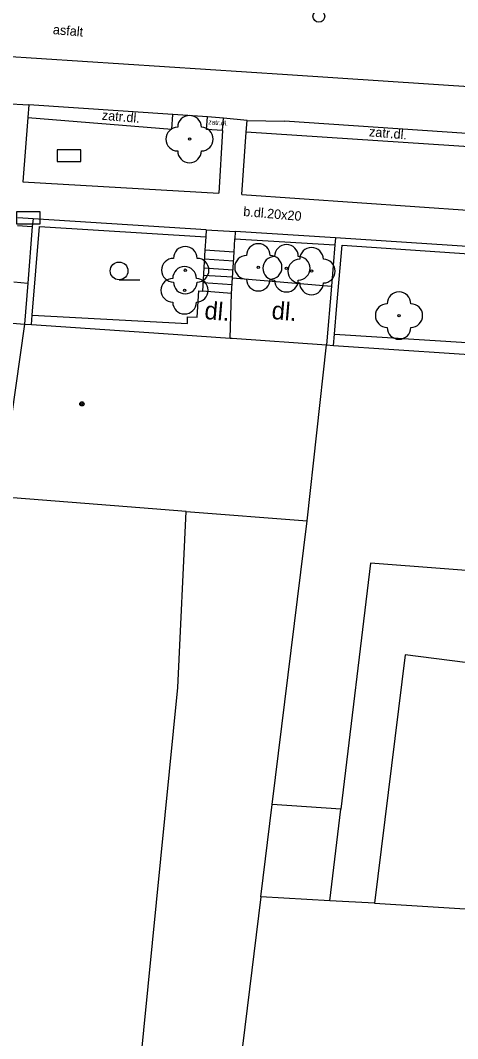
# Model space of a CAD drawing. Extents: x -596229 to -595156, y -1161237 to -1159376.
# Drawn here: x -595517.96 to -595499.46, y -1160982.46 to -1160939.42 of the extents above; entities that cross this region are included whole.
import ezdxf

# ---------------------------------------------------------------- set-up
doc = ezdxf.new("R2010")
doc.units = 0
for name, color, linetype in [('DOP - kresba z DSPS bez souradnic', 7, 'Continuous'), ('DOP - rozhrani ploch obecne', 7, 'Continuous'), ('Level 22', 7, 'Continuous'), ('Level 24', 7, 'Continuous'), ('Level 28', 7, 'Continuous'), ('Level 36', 7, 'Continuous'), ('Level 39', 7, 'Continuous'), ('TM - budovy zdene_ betonove - VP', 7, 'Continuous'), ('TM - chodniky - VP', 7, 'Continuous'), ('TM - komunikace - VP', 7, 'Continuous'), ('TM - plot drateny_ kovovy - VP', 7, 'Continuous'), ('TM - podezdivka plotu - VP', 7, 'Continuous'), ('TM - popis povrchu', 7, 'Continuous'), ('TM - rozhrani mezi zpev. plochami mezi sebou - VP', 7, 'Continuous'), ('TM - rozhrani ploch obecne - VP', 7, 'Continuous'), ('TM - schody - VP', 7, 'Continuous'), ('TM - vjezd na pozemek', 7, 'Continuous'), ('TM - zed operna - VP', 7, 'Continuous')]:
    doc.layers.add(name, color=color, linetype=linetype)

msp = doc.modelspace()

# ---------------------------------------------------------------- linework, layer by layer
at = {"layer": 'DOP - kresba z DSPS bez souradnic'}
msp.add_lwpolyline([(-595504.87, -1160976.64), (-595504.4, -1160972.76)], dxfattribs=at)
at = {"layer": 'DOP - rozhrani ploch obecne'}
for points in [[(-595501.68, -1160966.24), (-595502.98, -1160976.74)], [(-595495.17, -1160967.07), (-595501.68, -1160966.24)], [(-595504.87, -1160976.64), (-595507.78, -1160976.46)], [(-595502.98, -1160976.74), (-595504.87, -1160976.64)], [(-595502.98, -1160976.74), (-595498.01, -1160977.04)]]:
    msp.add_lwpolyline(points, dxfattribs=at)
at = {"layer": 'Level 22'}
for centre in [(-595510.8, -1160944.44), (-595507.89, -1160949.86), (-595506.7, -1160949.9), (-595510.98, -1160949.98), (-595505.64, -1160950.02), (-595511.01, -1160950.83), (-595501.94, -1160951.9)]:
    msp.add_circle(centre, 0.05, dxfattribs=at)
for centre, start, end in [((-595510.8, -1160943.94), 0, 180), ((-595511.3, -1160944.44), 90, 270), ((-595510.3, -1160944.44), 270, 90), ((-595510.8, -1160944.94), 180, 0), ((-595510.98, -1160949.48), 0, 180), ((-595507.89, -1160949.36), 0, 180), ((-595506.7, -1160949.4), 0, 180), ((-595508.39, -1160949.86), 90, 270), ((-595507.2, -1160949.9), 90, 270), ((-595507.39, -1160949.86), 270, 90), ((-595506.2, -1160949.9), 270, 90), ((-595505.64, -1160949.52), 0, 180), ((-595511.48, -1160949.98), 90, 270), ((-595511.01, -1160950.33), 0, 180), ((-595510.48, -1160949.98), 270, 90), ((-595506.14, -1160950.02), 90, 270), ((-595505.14, -1160950.02), 270, 90), ((-595511.51, -1160950.83), 90, 270), ((-595510.98, -1160950.48), 180, 0), ((-595510.51, -1160950.83), 270, 90), ((-595507.89, -1160950.36), 180, 0), ((-595506.7, -1160950.4), 180, 0), ((-595505.64, -1160950.52), 180, 0), ((-595501.94, -1160951.4), 0, 180), ((-595511.01, -1160951.33), 180, 0), ((-595502.44, -1160951.9), 90, 270), ((-595501.44, -1160951.9), 270, 90), ((-595501.94, -1160952.4), 180, 0)]:
    msp.add_arc(centre, 0.5, start, end, dxfattribs=at)
at = {"layer": 'Level 24'}
for points in [[(-595516.397, -1160945.388), (-595515.397, -1160945.388), (-595515.397, -1160944.888), (-595516.397, -1160944.888)], [(-595518.117, -1160948.018), (-595517.117, -1160948.018), (-595517.117, -1160947.518), (-595518.117, -1160947.518)]]:
    msp.add_lwpolyline(points, close=True, dxfattribs=at)
at = {"layer": 'Level 28'}
msp.add_circle((-595505.33, -1160939.25), 0.25, dxfattribs=at)
at = {"layer": 'Level 36'}
msp.add_line((-595513.78, -1160950.385), (-595512.905, -1160950.385), dxfattribs=at)
msp.add_circle((-595513.78, -1160950.01), 0.375, dxfattribs=at)
at = {"layer": 'Level 39'}
for radius in [0.09, 0.0398]:
    msp.add_circle((-595515.35, -1160955.63), radius, dxfattribs=at)
at = {"layer": 'TM - budovy zdene_ betonove - VP'}
for points in [[(-595519.35, -1160952.14), (-595517.78, -1160952.26)], [(-595517.78, -1160952.26), (-595518.53, -1160957.54)], [(-595517.78, -1160952.26), (-595517.48, -1160952.28)], [(-595517.48, -1160952.28), (-595511.9, -1160952.66)], [(-595511.9, -1160952.66), (-595510.49, -1160952.76), (-595509.08, -1160952.85)], [(-595509.08, -1160952.85), (-595508.99, -1160952.86), (-595505.01, -1160953.14)], [(-595505.83, -1160960.58), (-595505.01, -1160953.14)], [(-595505.01, -1160953.14), (-595504.71, -1160953.16)], [(-595504.71, -1160953.16), (-595497.06, -1160953.67)], [(-595512.9, -1160960.02), (-595518.82, -1160959.56)], [(-595510.94, -1160960.18), (-595512.9, -1160960.02)], [(-595511.3, -1160967.62), (-595510.94, -1160960.18)], [(-595510.94, -1160960.18), (-595505.83, -1160960.58)], [(-595507.3, -1160972.56), (-595505.83, -1160960.58)], [(-595503.15, -1160962.37), (-595504.4, -1160972.76)], [(-595491, -1160963.3), (-595503.15, -1160962.37)], [(-595513.81, -1160992.9), (-595511.3, -1160967.62)], [(-595507.78, -1160976.46), (-595507.3, -1160972.56)], [(-595504.4, -1160972.76), (-595507.3, -1160972.56)], [(-595507.78, -1160976.46), (-595510.01, -1160994.6)]]:
    msp.add_lwpolyline(points, dxfattribs=at)
at = {"layer": 'TM - chodniky - VP'}
for points in [[(-595517.6, -1160942.99), (-595517.64, -1160943.53)], [(-595517.64, -1160943.53), (-595517.85, -1160946.24)], [(-595509.4, -1160944.08), (-595509.37, -1160943.55)], [(-595508.41, -1160944.14), (-595508.36, -1160943.65)], [(-595509.4, -1160944.08), (-595509.56, -1160946.73)], [(-595508.59, -1160946.78), (-595508.41, -1160944.14)], [(-595517.85, -1160946.24), (-595509.56, -1160946.73)], [(-595508.59, -1160946.78), (-595496.39, -1160947.63)], [(-595518.23, -1160950.47), (-595517.64, -1160950.53)], [(-595510.47, -1160951.96), (-595510.4, -1160950.86), (-595510.25, -1160950.87)], [(-595517.45, -1160951.88), (-595510.88, -1160952.24)], [(-595510.88, -1160951.95), (-595510.47, -1160951.96)], [(-595510.88, -1160952.24), (-595510.88, -1160951.95)], [(-595504.67, -1160952.69), (-595497.06, -1160953.17)]]:
    msp.add_lwpolyline(points, dxfattribs=at)
at = {"layer": 'TM - komunikace - VP'}
for points in [[(-595518.6, -1160942.93), (-595517.6, -1160942.99)], [(-595511.51, -1160943.4), (-595517.6, -1160942.99)], [(-595510.04, -1160943.5), (-595511.51, -1160943.4)], [(-595509.37, -1160943.55), (-595510.04, -1160943.5)], [(-595508.36, -1160943.65), (-595509.37, -1160943.55)], [(-595508.36, -1160943.65), (-595506.79, -1160943.68)], [(-595496.15, -1160944.4), (-595506.79, -1160943.68)]]:
    msp.add_lwpolyline(points, dxfattribs=at)
at = {"layer": 'TM - plot drateny_ kovovy - VP'}
for points in [[(-595518.08, -1160948.09), (-595517.45, -1160948.13)], [(-595517.45, -1160951.88), (-595517.14, -1160948.13)], [(-595517.14, -1160948.13), (-595510.11, -1160948.57)], [(-595508.88, -1160948.65), (-595504.66, -1160948.91)], [(-595504.67, -1160952.69), (-595504.57, -1160951.48), (-595504.35, -1160948.93), (-595496.71, -1160949.44)], [(-595517.48, -1160952.28), (-595517.45, -1160951.88)], [(-595504.71, -1160953.16), (-595504.67, -1160952.69)]]:
    msp.add_lwpolyline(points, dxfattribs=at)
at = {"layer": 'TM - podezdivka plotu - VP'}
for points in [[(-595517.42, -1160947.81), (-595518.06, -1160947.77)], [(-595510.09, -1160948.27), (-595517.42, -1160947.81)], [(-595510.09, -1160948.27), (-595510.11, -1160948.57)], [(-595508.87, -1160948.35), (-595508.88, -1160948.65)], [(-595504.63, -1160948.61), (-595508.87, -1160948.35)], [(-595504.66, -1160948.91), (-595504.8, -1160950.66)], [(-595504.63, -1160948.61), (-595504.66, -1160948.91)], [(-595496.69, -1160949.13), (-595504.63, -1160948.61)], [(-595504.8, -1160950.66), (-595505.01, -1160953.14)]]:
    msp.add_lwpolyline(points, dxfattribs=at)
at = {"layer": 'TM - rozhrani mezi zpev. plochami mezi sebou - VP'}
for points in [[(-595525.74, -1160940.47), (-595506.66, -1160941.71)], [(-595506.66, -1160941.71), (-595488.56, -1160942.91)]]:
    msp.add_lwpolyline(points, dxfattribs=at)
at = {"layer": 'TM - rozhrani ploch obecne - VP'}
for points in [[(-595511.55, -1160944.02), (-595511.51, -1160943.4)], [(-595517.64, -1160943.53), (-595511.55, -1160944.02)], [(-595510.08, -1160944.04), (-595510.04, -1160943.5)], [(-595509.4, -1160944.08), (-595510.08, -1160944.04)], [(-595496.2, -1160944.95), (-595508.41, -1160944.14)], [(-595517.45, -1160948.13), (-595517.64, -1160950.53)], [(-595517.42, -1160947.81), (-595517.45, -1160948.13)], [(-595508.91, -1160949.22), (-595510.15, -1160949.13)], [(-595517.64, -1160950.53), (-595517.78, -1160952.26)], [(-595509.03, -1160950.96), (-595510.25, -1160950.87)]]:
    msp.add_lwpolyline(points, dxfattribs=at)
at = {"layer": 'TM - schody - VP'}
for points in [[(-595508.94, -1160949.6), (-595510.17, -1160949.51)], [(-595508.98, -1160950.28), (-595510.21, -1160950.2)], [(-595508.96, -1160949.98), (-595510.19, -1160949.9)], [(-595509, -1160950.6), (-595510.23, -1160950.52)]]:
    msp.add_lwpolyline(points, dxfattribs=at)
at = {"layer": 'TM - vjezd na pozemek'}
msp.add_lwpolyline([(-595510.09, -1160948.27), (-595508.87, -1160948.35)], dxfattribs=at)
at = {"layer": 'TM - zed operna - VP'}
for points in [[(-595510.11, -1160948.57), (-595510.15, -1160949.13)], [(-595508.91, -1160949.22), (-595508.88, -1160948.65)], [(-595510.15, -1160949.13), (-595510.25, -1160950.87)], [(-595508.98, -1160950.3), (-595508.91, -1160949.22)], [(-595509.03, -1160950.96), (-595508.98, -1160950.3)], [(-595508.98, -1160950.3), (-595504.8, -1160950.66)], [(-595509.08, -1160952.85), (-595509.03, -1160950.96)]]:
    msp.add_lwpolyline(points, dxfattribs=at)

# ---------------------------------------------------------------- texts
at = {"layer": 'TM - popis povrchu'}
for s, height, rotation, p in [('asfalt', 0.4, 355.1303, (-595516.59, -1160940)), ('zatr.dl.', 0.4, 355.1303, (-595514.52, -1160943.62)), ('zatr.dl.', 0.2, 355.1303, (-595510.01, -1160943.81)), ('zatr.dl.', 0.4, 355.1303, (-595503.22, -1160944.32)), ('b.dl.20x20', 0.4, 355.1303, (-595508.54, -1160947.69)), ('dl.', 0.75, 355, (-595510.19, -1160952.04)), ('dl.', 0.75, 355, (-595507.35, -1160952.04))]:
    msp.add_text(s, height=height, rotation=rotation, dxfattribs=at).set_placement(p)

doc.saveas('drawing.dxf')
